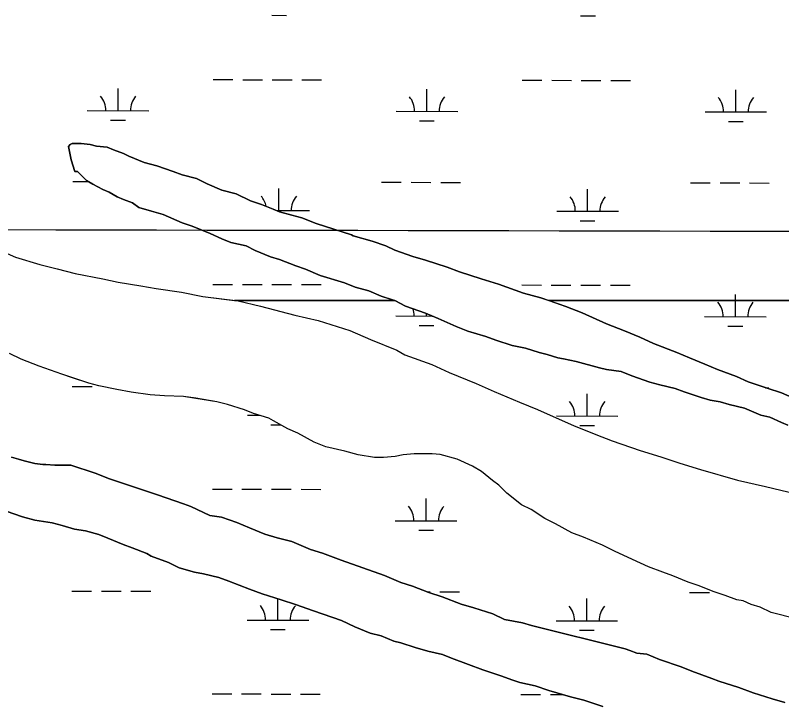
# Model space of a CAD drawing. Extents: x 3187622 to 3225504, y 800805 to 826213.
# Drawn here: x 3209675 to 3210920, y 817563 to 818680 of the extents above; entities that cross this region are included whole.
import ezdxf

# ---------------------------------------------------------------- set-up
doc = ezdxf.new("R2010")
doc.units = 0
for name, color, linetype in [('V-GRID-MAJR', 7, 'Continuous'), ('V-SITE-VEGE', 7, 'Continuous'), ('V-WETL-SWMP', 7, 'Continuous')]:
    doc.layers.add(name, color=color, linetype=linetype)

msp = doc.modelspace()

# ---------------------------------------------------------------- linework, layer by layer
at = {"layer": 'V-GRID-MAJR'}
msp.add_spline([(3191823.839, 818371.837), (3197059.682, 818359.272), (3202295.526, 818347.468), (3207531.372, 818336.426), (3212767.22, 818326.145), (3218003.0700000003, 818316.626), (3223238.92, 818307.868), (3223238.921, 818307.868)], degree=3, dxfattribs=at)
at = {"layer": 'V-SITE-VEGE'}
for points in [[(3210846.24, 818093.326), (3210815.483, 818104.975), (3210794.974, 818113.715), (3210770.075, 818123.912), (3210749.5640000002, 818132.655), (3210711.483, 818147.221), (3210689.5100000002, 818157.42), (3210664.611, 818167.615), (3210635.316, 818179.27), (3210595.765, 818196.756), (3210569.399, 818206.951), (3210528.39, 818221.508), (3210500.568, 818228.77), (3210459.559, 818243.327), (3210431.735, 818252.056), (3210396.5870000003, 818263.697), (3210376.08, 818270.975), (3210340.933, 818282.616), (3210320.43, 818288.43), (3210291.14, 818298.6190000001), (3210276.488, 818305.91), (3210254.521, 818313.185), (3210223.771, 818321.909), (3210220.84, 818323.363), (3210163.721, 818342.28), (3210140.288, 818351.017), (3210124.178, 818355.377), (3210103.678, 818361.192), (3210093.426, 818365.562), (3210074.383, 818372.845), (3210056.809, 818378.6630000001), (3210033.3680000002, 818390.327), (3210009.941, 818396.137), (3209986.502, 818406.336), (3209968.9220000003, 818415.085), (3209945.494, 818420.893), (3209930.845, 818426.719), (3209904.485, 818435.4500000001), (3209883.983, 818441.264), (3209859.0810000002, 818451.461), (3209850.291, 818455.836), (3209834.182, 818461.658), (3209823.927, 818466.029), (3209806.362, 818467.458), (3209796.111, 818470.366), (3209781.472, 818471.802), (3209766.835, 818471.773), (3209763.913, 818470.305), (3209760.99, 818467.3740000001), (3209765.424, 818445.426), (3209771.3140000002, 818426.41), (3209775.705, 818426.4180000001), (3209790.3710000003, 818411.812), (3209800.625, 818405.9770000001), (3209816.7430000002, 818397.226), (3209826.995, 818392.856), (3209840.182, 818385.563), (3209850.437, 818381.192), (3209865.0840000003, 818375.366), (3209875.342, 818368.071), (3209895.845, 818362.253), (3209914.883, 818356.436), (3209945.644, 818343.323), (3209961.754, 818337.498), (3209991.048, 818325.8470000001), (3210010.093, 818317.1020000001), (3210024.74, 818311.2760000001), (3210049.631, 818305.47), (3210064.2830000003, 818298.181), (3210089.182, 818287.984), (3210103.827, 818283.622), (3210130.191, 818273.427), (3210146.303, 818267.606), (3210169.74, 818257.403), (3210209.281, 818245.77), (3210226.857, 818238.488), (3210248.822, 818232.676), (3210269.33, 818223.933), (3210291.2970000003, 818216.658), (3210308.879, 818207.909), (3210341.098, 818196.264), (3210361.607, 818187.5210000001), (3210390.904, 818174.406), (3210409.944, 818167.125), (3210439.235, 818158.403), (3210455.344, 818152.576), (3210481.7060000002, 818143.846), (3210503.669, 818139.498), (3210525.6380000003, 818132.221), (3210538.8140000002, 818129.321), (3210556.386, 818123.501), (3210565.174, 818122.055), (3210585.671, 818117.703), (3210623.745, 818107.53), (3210635.46, 818104.626), (3210658.883, 818101.745), (3210676.461, 818094.46), (3210705.751, 818084.2710000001), (3210721.861, 818079.911), (3210746.752, 818074.105), (3210761.399, 818068.281)], [(3209651.549, 818297.382), (3209674.986, 818287.183), (3209714.525, 818275.55), (3209742.347, 818268.286), (3209771.634, 818261.024), (3209817.023, 818252.3300000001), (3209841.915, 818246.524), (3209878.517, 818240.741), (3209903.406, 818236.399), (3209944.399, 818230.623), (3209979.54, 818223.3740000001), (3210036.633, 818216.167), (3210073.238, 818207.454), (3210128.8850000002, 818192.926), (3210166.955, 818184.218), (3210218.21, 818168.219), (3210251.9020000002, 818153.647), (3210294.382, 818136.166), (3210307.5670000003, 818128.873), (3210351.506, 818112.859), (3210379.341, 818099.74), (3210423.281, 818082.262), (3210452.579, 818069.147), (3210493.593, 818051.661), (3210522.887, 818040.01), (3210558.045, 818023.978), (3210581.482, 818013.779), (3210618.1010000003, 817999.214), (3210644.465, 817989.019), (3210689.869, 817973.006), (3210723.5500000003, 817962.827), (3210754.305, 817952.642), (3210787.988, 817942.462), (3210848.0300000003, 817925.015), (3210893.4220000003, 817914.859), (3210954.919, 817900.34)], [(3210943.598, 817699.804), (3210902.599, 817709.971), (3210885.019, 817718.72), (3210870.373, 817723.082), (3210857.19, 817728.911), (3210846.9420000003, 817730.354), (3210827.9020000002, 817737.635), (3210810.326, 817743.4550000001), (3210783.9620000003, 817753.65), (3210767.85, 817759.473), (3210742.951, 817769.67), (3210726.839, 817775.492), (3210703.4020000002, 817784.229), (3210690.221, 817790.06), (3210649.204, 817809.006), (3210628.6950000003, 817819.211), (3210597.932, 817832.324), (3210578.892, 817839.605), (3210552.52, 817854.191), (3210534.94, 817862.938), (3210512.9560000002, 817877.532), (3210496.843, 817884.819), (3210473.389, 817903.8), (3210460.1920000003, 817916.948), (3210449.931, 817924.245), (3210432.341, 817938.8470000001), (3210417.688, 817947.598), (3210392.784, 817959.261), (3210364.9620000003, 817966.5260000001), (3210351.787, 817967.963), (3210322.515, 817967.906), (3210304.953, 817966.409), (3210291.787, 817963.456), (3210272.7630000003, 817961.957), (3210258.128, 817961.9280000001), (3210231.774, 817966.2660000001), (3210209.809, 817972.0800000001), (3210179.059, 817979.338), (3210160.018, 817986.6190000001), (3210133.646, 818001.204), (3210117.5330000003, 818008.491), (3210094.089, 818021.6190000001), (3210086.7630000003, 818025.996), (3210061.8680000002, 818033.2660000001), (3210047.221, 818039.09), (3210019.395, 818047.819), (3210001.823, 818052.175), (3209968.149, 818057.9670000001), (3209947.653, 818060.8520000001), (3209916.915, 818062.255), (3209893.4960000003, 818063.675), (3209862.751, 818068.006), (3209839.324, 818072.3520000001), (3209810.042, 818078.15), (3209793.934, 818082.51), (3209749.997, 818097.059), (3209713.382, 818110.16), (3209684.088, 818121.813), (3209665.043, 818130.558)], [(3210945.838, 818055.464), (3210919.47, 818067.1190000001), (3210896.039, 818074.398), (3210865.284, 818084.581), (3210846.24, 818093.326)], [(3210761.399, 818068.281), (3210789.225, 818059.552), (3210803.8710000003, 818055.1900000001), (3210819.974, 818052.294), (3210834.619, 818047.932), (3210859.511, 818042.126), (3210885.879, 818030.466), (3210900.52, 818027.568), (3210919.5640000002, 818018.823), (3210929.819, 818014.453)], [(3209668.298, 817962.252), (3209680.0100000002, 817959.345), (3209688.798, 817956.435), (3209706.37, 817952.079), (3209719.545, 817950.643), (3209723.936, 817950.65), (3209738.575, 817949.214), (3209764.918, 817949.265), (3209804.461, 817936.1680000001), (3209827.896, 817927.433), (3209874.7630000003, 817911.424), (3209905.518, 817901.237), (3209947.991, 817886.684), (3209959.71, 817882.316), (3209990.471, 817867.738), (3210009.503, 817864.8470000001), (3210034.4, 817856.116), (3210054.909, 817847.371), (3210079.811, 817837.176), (3210100.311, 817831.362), (3210123.74, 817825.554), (3210154.501, 817812.4400000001), (3210173.539, 817806.6240000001), (3210204.298, 817794.973), (3210274.598, 817770.229), (3210300.966, 817758.5700000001), (3210320.002, 817752.753), (3210346.3680000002, 817742.558), (3210368.3370000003, 817735.284), (3210399.094, 817723.635), (3210419.594, 817717.819), (3210450.3510000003, 817707.632), (3210469.393, 817698.889), (3210498.678, 817693.091), (3210513.323, 817688.729), (3210665.608, 817650.97), (3210672.934, 817648.056), (3210684.65, 817643.687), (3210700.752, 817642.256), (3210721.261, 817633.513), (3210756.4080000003, 817621.8740000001), (3210773.986, 817614.589), (3210806.207, 817602.942), (3210817.924, 817598.574), (3210850.143, 817588.3910000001), (3210873.578, 817579.654), (3210904.333, 817569.47), (3210924.836, 817563.653)], [(3210629.201, 817557.229), (3210598.444, 817567.4130000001), (3210576.4790000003, 817573.226), (3210541.333, 817583.402), (3210519.367, 817590.679), (3210494.473, 817596.485), (3210481.292, 817600.849), (3210465.183, 817606.674), (3210434.426, 817616.858), (3210410.9930000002, 817625.595), (3210383.164, 817635.7880000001), (3210368.517, 817641.613), (3210345.088, 817647.4230000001), (3210324.585, 817653.237), (3210301.1520000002, 817660.509), (3210289.44, 817663.4130000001), (3210268.933, 817672.156), (3210251.361, 817676.513), (3210226.46, 817686.709), (3210204.487, 817696.9130000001), (3210159.085, 817712.924), (3210129.794, 817723.113), (3210106.361, 817730.385), (3210075.606, 817740.572), (3210055.1010000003, 817747.85), (3210021.414, 817760.958), (3210005.302, 817766.78), (3209980.411, 817772.586), (3209965.768, 817775.484), (3209940.872, 817782.755), (3209923.292, 817791.5040000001), (3209895.466, 817801.694), (3209888.14, 817806.073), (3209864.705, 817814.81), (3209850.06, 817820.632), (3209825.156, 817830.829), (3209810.509, 817836.656), (3209788.544, 817842.468), (3209770.972, 817845.362), (3209750.474, 817851.176), (3209734.364, 817855.536), (3209706.548, 817859.872), (3209686.048, 817865.688), (3209659.686, 817874.419)]]:
    msp.add_lwpolyline(points, dxfattribs=at)
at = {"layer": 'V-WETL-SWMP'}
for p, q in [((3210091.2839672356, 818680.2445081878), (3210115.2839162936, 818680.1956253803)), ((3210593.1909019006, 818679.2222301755), (3210617.1908509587, 818679.173347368)), ((3209996.2270331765, 818575.7979039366), (3210028.2269652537, 818575.7327268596)), ((3210044.226931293, 818575.7001383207), (3210076.2268633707, 818575.6349612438)), ((3210092.2268294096, 818575.6023727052), (3210124.226761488, 818575.5371956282)), ((3210140.226727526, 818575.5046070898), (3210172.2266596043, 818575.4394300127)), ((3210498.1339678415, 818574.7756259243), (3210530.1338999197, 818574.7104488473)), ((3210546.133865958, 818574.6778603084), (3210578.133798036, 818574.6126832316)), ((3210594.1337640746, 818574.580094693), (3210626.133696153, 818574.5149176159)), ((3210642.1336621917, 818574.4823290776), (3210674.1335942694, 818574.4171520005)), ((3209841.5320077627, 818525.3708806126), (3209841.6053341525, 818561.3708052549)), ((3210343.4389424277, 818524.3486026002), (3210343.512268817, 818560.3485272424)), ((3210845.345877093, 818523.3263245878), (3210845.4192034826, 818559.3262492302)), ((3209791.532113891, 818525.4727197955), (3209891.5319016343, 818525.2690414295)), ((3210293.4390485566, 818524.450441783), (3210393.4388362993, 818524.246763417)), ((3210795.345983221, 818523.4281637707), (3210895.345770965, 818523.2244854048)), ((3209829.5006026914, 818509.9643543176), (3209853.5005517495, 818509.9154715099)), ((3210331.4075373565, 818508.9420763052), (3210355.4074864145, 818508.8931934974)), ((3210833.3144720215, 818507.9197982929), (3210857.3144210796, 818507.8709154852)), ((3209767.889046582, 818410.0886384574), (3209793.491152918, 818410.036492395)), ((3210269.795981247, 818409.0663604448), (3210301.7959133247, 818409.0011833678)), ((3210317.795879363, 818408.9685948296), (3210349.795811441, 818408.9034177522)), ((3210365.79577748, 818408.8708292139), (3210397.795709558, 818408.8056521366)), ((3210102.637765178, 818362.9767308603), (3210102.7110915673, 818398.976655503)), ((3210604.544699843, 818361.954452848), (3210604.6180262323, 818397.9543774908)), ((3210771.7029159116, 818408.0440824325), (3210803.70284799, 818407.9789053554)), ((3210819.7028140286, 818407.9463168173), (3210851.7027461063, 818407.88113974)), ((3210867.702712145, 818407.8485512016), (3210899.7026442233, 818407.7833741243)), ((3210099.475540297, 818362.9831716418), (3210152.637659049, 818362.8748916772)), ((3210554.544805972, 818362.0562920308), (3210654.544593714, 818361.8526136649)), ((3210592.5132947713, 818346.5479265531), (3210616.51324383, 818346.4990437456)), ((3209995.549426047, 818243.1236003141), (3210027.549358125, 818243.0584232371)), ((3210043.5493241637, 818243.0258346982), (3210075.5492562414, 818242.9606576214)), ((3210091.5492222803, 818242.9280690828), (3210123.549154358, 818242.8628920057)), ((3210139.549120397, 818242.8303034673), (3210171.5490524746, 818242.7651263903)), ((3210497.456360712, 818242.1013223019), (3210529.45629279, 818242.0361452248)), ((3210545.4562588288, 818242.003556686), (3210577.4561909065, 818241.9383796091)), ((3210593.4561569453, 818241.9057910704), (3210625.456089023, 818241.8406139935)), ((3210641.456055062, 818241.808025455), (3210673.4559871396, 818241.7428483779)), ((3210844.7217152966, 818216.8912507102), (3210844.7415963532, 818226.6519456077)), ((3210844.6643786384, 818190.6448465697), (3210844.7177716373, 818216.874248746)), ((3210292.7576537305, 818191.768963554), (3210351.8824040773, 818191.6485389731)), ((3210342.757538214, 818191.6671243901), (3210342.765411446, 818195.5348631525)), ((3210794.6644941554, 818190.7466857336), (3210894.6642631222, 818190.543007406)), ((3210330.726154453, 818176.2606201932), (3210354.7260990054, 818176.211737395)), ((3210832.6329948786, 818175.2383423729), (3210856.6329394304, 818175.1894595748)), ((3209767.2078929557, 818077.407325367), (3209799.207819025, 818077.3421483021)), ((3210893.8160161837, 818075.1126634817), (3210899.021278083, 818075.1020614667)), ((3210603.8634464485, 818029.2732065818), (3210603.936728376, 818065.2730796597)), ((3210051.9567215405, 818030.397323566), (3210071.7671830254, 818030.356973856)), ((3210553.863561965, 818029.3750457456), (3210653.863330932, 818029.1713674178)), ((3210089.925222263, 818014.8889802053), (3210106.1316954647, 818014.8559710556)), ((3210591.832062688, 818013.866702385), (3210615.83200724, 818013.8178195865)), ((3209994.868435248, 817910.4425257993), (3210026.868361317, 817910.3773487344)), ((3210042.868324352, 817910.3447602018), (3210074.8682504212, 817910.2795831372)), ((3210090.8682134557, 817910.2469946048), (3210122.8681395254, 817910.18181754)), ((3210138.8681025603, 817910.1492290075), (3210170.8680286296, 817910.0840519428)), ((3210342.0803419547, 817858.9932972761), (3210342.153623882, 817894.9931703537)), ((3210292.0804574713, 817859.0951364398), (3210392.0802264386, 817858.8914581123)), ((3210330.048958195, 817843.5867930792), (3210354.0489027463, 817843.537910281)), ((3209766.5306966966, 817744.7334982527), (3209798.530622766, 817744.6683211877)), ((3209814.5305858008, 817744.6357326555), (3209846.53051187, 817744.5705555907)), ((3209862.5304749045, 817744.5379670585), (3209894.5304009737, 817744.4727899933)), ((3210343.7637414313, 817743.5577969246), (3210348.437352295, 817743.54827777)), ((3210364.4373153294, 817743.5156892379), (3210396.4372413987, 817743.4505121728)), ((3210770.3443775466, 817742.6889426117), (3210802.3443036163, 817742.6237655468)), ((3210101.2794097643, 817697.6216572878), (3210101.349468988, 817732.038371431)), ((3210603.1862501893, 817696.5993794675), (3210603.259532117, 817732.5992525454)), ((3210051.2795252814, 817697.7234964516), (3210151.2792942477, 817697.5198181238)), ((3210553.1863657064, 817696.7012186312), (3210653.1861346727, 817696.4975403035)), ((3210089.2480260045, 817682.215153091), (3210113.2479705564, 817682.1662702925)), ((3210591.1548664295, 817681.1928752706), (3210615.154810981, 817681.1439924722)), ((3209994.191238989, 817577.768698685), (3210026.1911650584, 817577.70352162)), ((3210042.191128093, 817577.6709330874), (3210074.191054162, 817577.605756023)), ((3210090.1910171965, 817577.5731674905), (3210122.190943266, 817577.5079904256)), ((3210138.1909063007, 817577.4754018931), (3210170.1908323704, 817577.4102248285)), ((3210496.098079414, 817576.7464208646), (3210528.0980054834, 817576.6812437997)), ((3210544.097968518, 817576.648655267), (3210564.7803145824, 817576.6065297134))]:
    msp.add_line(p, q, dxfattribs=at)
for points in [[(3209651.549, 818297.382), (3209674.986, 818287.183), (3209714.526, 818275.55), (3209742.348, 818268.286), (3209771.634, 818261.025), (3209817.023, 818252.331), (3209841.915, 818246.525), (3209878.5160000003, 818240.741), (3209903.406, 818236.398), (3209944.398, 818230.623), (3209979.538, 818223.373), (3210030.9020000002, 818216.889), (3210290.599, 818216.889), (3210269.33, 818223.933), (3210248.822, 818232.675), (3210226.857, 818238.487), (3210209.2800000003, 818245.7710000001), (3210169.74, 818257.404), (3210146.303, 818267.604), (3210130.1920000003, 818273.427), (3210103.828, 818283.621), (3210089.183, 818287.983), (3210064.282, 818298.181), (3210049.632, 818305.47), (3210024.74, 818311.2760000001), (3210010.093, 818317.103), (3209991.049, 818325.8470000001), (3209961.754, 818337.4990000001), (3209945.644, 818343.323), (3209914.883, 818356.436), (3209895.845, 818362.253), (3209875.343, 818368.068), (3209865.0840000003, 818375.366), (3209850.436, 818381.192), (3209840.183, 818385.563), (3209826.9960000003, 818392.856), (3209816.7430000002, 818397.2270000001), (3209800.626, 818405.9770000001), (3209790.37, 818411.812), (3209775.705, 818426.419), (3209771.315, 818426.411), (3209765.424, 818445.426), (3209760.99, 818467.372), (3209763.912, 818470.304), (3209766.836, 818471.774), (3209781.472, 818471.802), (3209796.111, 818470.367), (3209806.362, 818467.459), (3209823.928, 818466.03), (3209834.181, 818461.659), (3209850.292, 818455.835), (3209859.082, 818451.462), (3209883.983, 818441.265), (3209904.485, 818435.4500000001), (3209930.846, 818426.719), (3209945.494, 818420.893), (3209968.9220000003, 818415.084), (3209986.502, 818406.336), (3210009.94, 818396.137), (3210033.369, 818390.327), (3210056.809, 818378.664), (3210074.383, 818372.844), (3210093.424, 818365.562), (3210103.678, 818361.191), (3210124.179, 818355.377), (3210140.287, 818351.017), (3210163.722, 818342.281), (3210220.839, 818323.3640000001)], [(3210220.839, 818323.3640000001), (3210223.769, 818321.906), (3210254.521, 818313.184), (3210276.489, 818305.909), (3210291.139, 818298.6190000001), (3210320.431, 818288.431), (3210340.932, 818282.616), (3210376.0810000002, 818270.975), (3210396.586, 818263.697), (3210431.735, 818252.056), (3210459.56, 818243.328), (3210500.569, 818228.7710000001), (3210528.3910000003, 818221.507), (3210541.399, 818216.889), (3214456.697, 818216.889)], [(3210929.818, 818014.452), (3210919.5640000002, 818018.823), (3210900.52, 818027.568), (3210885.879, 818030.4670000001), (3210859.511, 818042.125), (3210834.619, 818047.931), (3210819.975, 818052.294), (3210803.869, 818055.1900000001), (3210789.225, 818059.552), (3210761.4, 818068.28), (3210746.752, 818074.106), (3210721.86, 818079.912), (3210705.752, 818084.272), (3210676.46, 818094.46), (3210658.883, 818101.7440000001), (3210635.46, 818104.626), (3210623.7460000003, 818107.531), (3210585.6720000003, 818117.702), (3210565.174, 818122.054), (3210556.389, 818123.5), (3210538.815, 818129.321), (3210525.637, 818132.2220000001), (3210503.669, 818139.498), (3210481.7060000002, 818143.846), (3210455.345, 818152.577), (3210439.234, 818158.4), (3210409.9450000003, 818167.125), (3210390.904, 818174.406), (3210361.607, 818187.522), (3210341.099, 818196.264), (3210308.878, 818207.91), (3210291.298, 818216.658), (3210290.599, 818216.889), (3210030.9020000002, 818216.889), (3210036.633, 818216.166), (3210073.239, 818207.4550000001), (3210128.884, 818192.926), (3210166.955, 818184.218), (3210218.211, 818168.218), (3210251.9020000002, 818153.647), (3210294.381, 818136.166), (3210307.5670000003, 818128.873), (3210351.506, 818112.859), (3210379.34, 818099.74), (3210423.281, 818082.262), (3210452.579, 818069.1460000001), (3210493.593, 818051.662), (3210522.8880000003, 818040.01), (3210558.045, 818023.979), (3210581.482, 818013.779), (3210618.1010000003, 817999.214), (3210644.465, 817989.019), (3210689.8680000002, 817973.008), (3210723.5500000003, 817962.828), (3210754.305, 817952.642), (3210787.988, 817942.462), (3210848.029, 817925.015), (3210893.42, 817914.857), (3210954.919, 817900.34)], [(3214456.697, 818216.889), (3210541.399, 818216.889), (3210569.4, 818206.9500000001), (3210595.765, 818196.756), (3210635.316, 818179.27), (3210664.61, 818167.617), (3210689.511, 818157.42), (3210711.485, 818147.218), (3210749.566, 818132.655), (3210770.074, 818123.9130000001), (3210794.975, 818113.716), (3210815.482, 818104.974), (3210846.24, 818093.3250000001), (3210865.284, 818084.5800000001), (3210896.039, 818074.395), (3210919.471, 818067.122), (3210945.838, 818055.464)], [(3210943.598, 817699.805), (3210902.598, 817709.971), (3210885.018, 817718.719), (3210870.373, 817723.081), (3210857.19, 817728.91), (3210846.9420000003, 817730.354), (3210827.901, 817737.635), (3210810.326, 817743.456), (3210783.9620000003, 817753.65), (3210767.8510000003, 817759.473), (3210742.95, 817769.67), (3210726.839, 817775.493), (3210703.4050000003, 817784.23), (3210690.221, 817790.059), (3210649.204, 817809.006), (3210628.694, 817819.212), (3210597.933, 817832.324), (3210578.892, 817839.606), (3210552.519, 817854.191), (3210534.9390000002, 817862.938), (3210512.957, 817877.532), (3210496.843, 817884.819), (3210473.389, 817903.8), (3210460.191, 817916.947), (3210449.932, 817924.245), (3210432.34, 817938.8470000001), (3210417.687, 817947.6), (3210392.784, 817959.261), (3210364.961, 817966.525), (3210351.786, 817967.963), (3210322.514, 817967.907), (3210304.954, 817966.409), (3210291.787, 817963.456), (3210272.7630000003, 817961.956), (3210258.127, 817961.9280000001), (3210231.774, 817966.268), (3210209.809, 817972.079), (3210179.059, 817979.338), (3210160.019, 817986.6190000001), (3210133.646, 818001.204), (3210117.532, 818008.491), (3210094.089, 818021.618), (3210086.7630000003, 818025.995), (3210061.867, 818033.265), (3210047.22, 818039.091), (3210019.395, 818047.818), (3210001.823, 818052.175), (3209968.149, 818057.964), (3209947.653, 818060.8520000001), (3209916.915, 818062.256), (3209893.495, 818063.675), (3209862.751, 818068.006), (3209839.325, 818072.351), (3209810.042, 818078.149), (3209793.934, 818082.509), (3209767.572, 818091.2390000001), (3209749.997, 818097.06), (3209713.382, 818110.161), (3209684.088, 818121.814), (3209665.044, 818130.558)], [(3210850.143, 817588.3910000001), (3210817.9250000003, 817598.574), (3210806.207, 817602.942), (3210773.986, 817614.589), (3210756.4080000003, 817621.873), (3210721.2600000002, 817633.513), (3210700.752, 817642.255), (3210684.65, 817643.688), (3210672.933, 817648.056), (3210665.609, 817650.969), (3210513.322, 817688.728), (3210498.677, 817693.091), (3210469.394, 817698.888), (3210450.3510000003, 817707.633), (3210419.595, 817717.819), (3210399.094, 817723.634), (3210368.336, 817735.283), (3210346.367, 817742.559), (3210320.003, 817752.753), (3210300.965, 817758.5700000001), (3210274.598, 817770.228), (3210204.2970000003, 817794.973), (3210173.539, 817806.623), (3210154.501, 817812.4400000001), (3210123.74, 817825.5530000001), (3210100.311, 817831.362), (3210079.81, 817837.177), (3210054.909, 817847.3740000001), (3210034.401, 817856.116), (3210009.503, 817864.849), (3209990.471, 817867.74), (3209959.707, 817882.316), (3209947.99, 817886.685), (3209905.518, 817901.238), (3209874.762, 817911.424), (3209827.896, 817927.433), (3209804.4620000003, 817936.169), (3209764.919, 817949.265), (3209738.575, 817949.214), (3209723.936, 817950.65), (3209719.545, 817950.6410000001), (3209706.37, 817952.079), (3209688.798, 817956.436), (3209680.011, 817959.346), (3209668.2970000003, 817962.251)], [(3209561.562, 817906.4280000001), (3209583.5300000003, 817899.152), (3209595.247, 817894.784), (3209605.501, 817890.4130000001), (3209620.145, 817886.051), (3209643.574, 817880.242), (3209659.685, 817874.4180000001), (3209686.0470000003, 817865.688), (3209706.548, 817859.873), (3209734.365, 817855.536)], [(3209734.365, 817855.536), (3209750.473, 817851.176), (3209770.975, 817845.361), (3209788.543, 817842.468), (3209810.509, 817836.656), (3209825.156, 817830.8300000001), (3209850.057, 817820.633), (3209864.704, 817814.807), (3209888.1380000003, 817806.071), (3209895.465, 817801.694), (3209923.293, 817791.503), (3209940.873, 817782.755), (3209965.768, 817775.485), (3209980.41, 817772.587), (3210005.302, 817766.78), (3210021.413, 817760.957), (3210055.1010000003, 817747.85), (3210075.606, 817740.571), (3210106.361, 817730.386), (3210129.793, 817723.113), (3210159.0840000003, 817712.924), (3210204.487, 817696.9130000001), (3210226.46, 817686.71), (3210251.361, 817676.513), (3210268.933, 817672.156), (3210289.44, 817663.414), (3210301.1550000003, 817660.51), (3210324.586, 817653.237), (3210345.088, 817647.422), (3210368.517, 817641.613), (3210383.164, 817635.787), (3210410.992, 817625.596), (3210434.426, 817616.859), (3210465.182, 817606.674), (3210481.293, 817600.85), (3210494.473, 817596.485), (3210519.366, 817590.679), (3210541.3340000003, 817583.403), (3210576.48, 817573.226), (3210598.4450000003, 817567.414), (3210629.2, 817557.228)], [(3210924.835, 817563.654), (3210904.333, 817569.469), (3210873.578, 817579.655), (3210850.143, 817588.3910000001)]]:
    msp.add_lwpolyline(points, dxfattribs=at)
for centre, radius, start, end in [((3209786.2901560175, 818525.9582007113), 35.246287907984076, 359.11148072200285, 40.655139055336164), ((3209896.775793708, 818525.7331648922), 35.24628790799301, 139.1114777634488, 180.65513609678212), ((3210288.197090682, 818524.9359226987), 35.246287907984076, 359.11148072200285, 40.655139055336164), ((3210398.682728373, 818524.7108868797), 35.24628790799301, 139.1114777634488, 180.65513609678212), ((3210790.1040253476, 818523.9136446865), 35.246287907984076, 359.11148072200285, 40.655139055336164), ((3210900.5896630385, 818523.6886088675), 35.24628790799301, 139.1114777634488, 180.65513609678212), ((3210047.395913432, 818363.5640509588), 35.246287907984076, 10.366381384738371, 40.65513905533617), ((3210157.8815511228, 818363.3390151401), 35.24628790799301, 139.1114777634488, 180.65513609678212), ((3210549.302848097, 818362.5417729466), 35.246287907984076, 359.11148072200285, 40.655139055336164), ((3210659.788485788, 818362.3167371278), 35.24628790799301, 139.1114777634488, 180.65513609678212), ((3210789.4225366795, 818191.2321659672), 35.24628790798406, 359.1114816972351, 40.6551400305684), ((3210899.908153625, 818191.0071301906), 35.24628790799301, 139.11147681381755, 180.65513514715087), ((3210287.515696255, 818192.2544437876), 35.24628790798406, 359.1114816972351, 18.682527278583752), ((3210548.6216044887, 818029.8605259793), 35.24628790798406, 359.1114816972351, 40.6551400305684), ((3210659.107221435, 818029.6354902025), 35.24628790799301, 139.11147681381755, 180.65513514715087), ((3210286.838499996, 817859.5806166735), 35.24628790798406, 359.1114816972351, 40.6551400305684), ((3210397.3241169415, 817859.3555808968), 35.24628790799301, 139.11147681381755, 180.65513514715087), ((3210046.037567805, 817698.2089766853), 35.24628790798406, 359.1114816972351, 40.6551400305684), ((3210156.5231847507, 817697.9839409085), 35.24628790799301, 139.11147681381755, 180.65513514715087), ((3210547.94440823, 817697.1866988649), 35.24628790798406, 359.1114816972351, 40.6551400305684), ((3210658.4300251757, 817696.9616630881), 35.24628790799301, 139.11147681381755, 180.65513514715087)]:
    msp.add_arc(centre, radius, start, end, dxfattribs=at)

doc.saveas('drawing.dxf')
